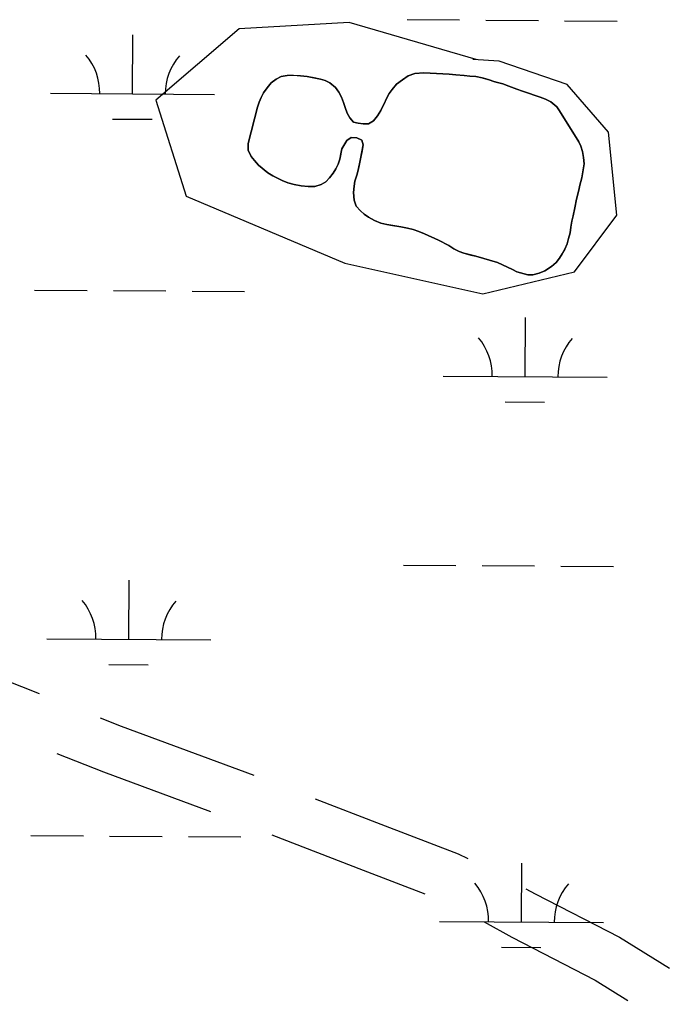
# Model space of a CAD drawing. Extents: x 3172231 to 3210228, y 940198 to 965780.
# Drawn here: x 3199474 to 3199870, y 948801 to 949399 of the extents above; entities that cross this region are included whole.
import ezdxf

# ---------------------------------------------------------------- set-up
doc = ezdxf.new("R2010")
doc.units = 0
for name, color, linetype in [('V-BORW-LINE', 7, 'Continuous'), ('V-ROAD-CNTR', 7, 'Continuous'), ('V-SITE-VEGE', 7, 'Continuous'), ('V-TOPO-SHOR', 7, 'Continuous'), ('V-WETL-SWMP', 7, 'Continuous')]:
    doc.layers.add(name, color=color, linetype=linetype)

msp = doc.modelspace()

# ---------------------------------------------------------------- linework, layer by layer
at = {"layer": 'V-BORW-LINE'}
for points in [[(3199675.047, 949397.097), (3199608.02, 949393.217)], [(3199752.408, 949374.422), (3199675.047, 949397.097)], [(3199608.02, 949393.217), (3199557.215, 949349.593)], [(3199766.346, 949373.564), (3199750.374, 949374.567)], [(3199807.905, 949359.22), (3199766.346, 949373.564)], [(3199833.175, 949330.112), (3199807.905, 949359.22)], [(3199557.215, 949349.593), (3199575.735, 949291.122)], [(3199838.152, 949279.582), (3199833.175, 949330.112)], [(3199575.735, 949291.122), (3199672.4, 949250.265)], [(3199812.273, 949245.065), (3199838.152, 949279.582)], [(3199672.4, 949250.265), (3199756.543, 949231.584)], [(3199756.543, 949231.584), (3199812.273, 949245.065)]]:
    msp.add_lwpolyline(points, dxfattribs=at)
at = {"layer": 'V-ROAD-CNTR'}
for points in [[(3199396.075, 949030.629), (3199408.901, 949021.553), (3199422.4, 949014.107), (3199453.615, 949000.521), (3199486.009, 948987.731)], [(3199523.214, 948973.041), (3199536.076, 948967.962), (3199616.858, 948937.966)], [(3199496.878, 948951.185), (3199525.344, 948939.946), (3199590.399, 948915.789)], [(3199654.192, 948923.608), (3199694.364, 948908.123), (3199741.533, 948889.928), (3199747.261, 948887.1)], [(3199627.807, 948901.627), (3199683.57, 948880.131), (3199721.11, 948865.651)], [(3199782.769, 948868.708), (3199788.308, 948865.65), (3199839.805, 948839.117), (3199870.189, 948820.295)], [(3199757.225, 948848.539), (3199774.188, 948839.178), (3199825.013, 948812.991), (3199844.947, 948800.642)]]:
    msp.add_lwpolyline(points, dxfattribs=at)
at = {"layer": 'V-SITE-VEGE'}
for p, q in [((3199711.01, 949364.588), (3199715.108, 949366.034)), ((3199715.108, 949366.034), (3199720.459, 949366.318)), ((3199720.459, 949366.318), (3199735.973, 949365.507)), ((3199624.979, 949357.162), (3199627.406, 949360.191)), ((3199627.406, 949360.191), (3199630.564, 949362.585)), ((3199630.564, 949362.585), (3199633.509, 949364.141)), ((3199633.509, 949364.141), (3199637.286, 949364.754)), ((3199637.286, 949364.754), (3199641.064, 949364.84)), ((3199641.064, 949364.84), (3199645.361, 949364.606)), ((3199645.361, 949364.606), (3199649.449, 949364.062)), ((3199649.449, 949364.062), (3199657.516, 949362.552)), ((3199657.516, 949362.552), (3199660.449, 949361.594)), ((3199660.449, 949361.594), (3199663.273, 949360.215)), ((3199663.273, 949360.215), (3199666.613, 949357.473)), ((3199703.958, 949359.484), (3199707.432, 949362.194)), ((3199707.432, 949362.194), (3199711.01, 949364.588)), ((3199735.973, 949365.507), (3199745.093, 949364.832)), ((3199745.093, 949364.832), (3199748.552, 949364.395)), ((3199748.552, 949364.395), (3199752.22, 949364.062)), ((3199752.22, 949364.062), (3199755.992, 949363.31)), ((3199755.992, 949363.31), (3199768.663, 949359.574)), ((3199621.279, 949351.307), (3199622.868, 949354.131)), ((3199622.868, 949354.131), (3199624.979, 949357.162)), ((3199666.613, 949357.473), (3199668.8, 949354.524)), ((3199668.8, 949354.524), (3199670.255, 949351.581)), ((3199699.418, 949353.74), (3199701.319, 949356.246)), ((3199701.319, 949356.246), (3199703.958, 949359.484)), ((3199768.663, 949359.574), (3199780.699, 949355.212)), ((3199780.699, 949355.212), (3199791.482, 949351.487)), ((3199619.151, 949345.341), (3199620.109, 949348.378)), ((3199620.109, 949348.378), (3199621.279, 949351.307)), ((3199670.255, 949351.581), (3199673.875, 949341.81)), ((3199694.333, 949343.489), (3199699.418, 949353.74)), ((3199791.482, 949351.487), (3199794.726, 949350.213)), ((3199794.726, 949350.213), (3199797.863, 949348.624)), ((3199797.863, 949348.624), (3199801.519, 949345.668)), ((3199613.375, 949323.243), (3199619.151, 949345.341)), ((3199692.324, 949340.039), (3199694.333, 949343.489)), ((3199801.519, 949345.668), (3199803.184, 949343.143)), ((3199803.184, 949343.143), (3199814.94, 949324.312)), ((3199673.875, 949341.81), (3199675.327, 949338.865)), ((3199675.327, 949338.865), (3199677.621, 949336.338)), ((3199677.621, 949336.338), (3199680.556, 949335.588)), ((3199686.741, 949335.347), (3199689.895, 949337.01)), ((3199689.895, 949337.01), (3199692.324, 949340.039)), ((3199680.556, 949335.588), (3199683.593, 949335.258)), ((3199683.593, 949335.258), (3199686.741, 949335.347)), ((3199673.581, 949325.139), (3199670.617, 949320.013)), ((3199676.317, 949327.011), (3199673.581, 949325.139)), ((3199679.669, 949326.679), (3199676.317, 949327.011)), ((3199682.809, 949325.299), (3199679.669, 949326.679)), ((3199683.632, 949322.36), (3199682.809, 949325.299)), ((3199814.94, 949324.312), (3199816.183, 949321.578)), ((3199613.459, 949319.257), (3199613.375, 949323.243)), ((3199615.223, 949315.264), (3199613.459, 949319.257)), ((3199670.617, 949320.013), (3199669.327, 949313.73)), ((3199682.016, 949313.873), (3199683.632, 949322.36)), ((3199816.183, 949321.578), (3199817.215, 949318.322)), ((3199817.215, 949318.322), (3199817.825, 949314.649)), ((3199619.81, 949309.996), (3199615.223, 949315.264)), ((3199669.327, 949313.73), (3199668.366, 949310.586)), ((3199680.513, 949306.959), (3199682.016, 949313.873)), ((3199817.825, 949314.649), (3199818.227, 949310.871)), ((3199625.45, 949305.458), (3199619.81, 949309.996)), ((3199666.988, 949307.869), (3199662.976, 949302.224)), ((3199668.366, 949310.586), (3199666.988, 949307.869)), ((3199679.763, 949303.922), (3199680.513, 949306.959)), ((3199818.227, 949310.871), (3199816.924, 949302.28)), ((3199628.586, 949303.553), (3199625.45, 949305.458)), ((3199634.234, 949300.694), (3199628.586, 949303.553)), ((3199637.687, 949299.314), (3199634.234, 949300.694)), ((3199662.976, 949302.224), (3199660.762, 949299.824)), ((3199677.613, 949293.342), (3199678.488, 949300.365)), ((3199678.488, 949300.365), (3199679.763, 949303.922)), ((3199816.924, 949302.28), (3199815.642, 949297.882)), ((3199641.562, 949298.349), (3199637.687, 949299.314)), ((3199645.754, 949297.489), (3199641.562, 949298.349)), ((3199650.049, 949296.942), (3199645.754, 949297.489)), ((3199654.036, 949297.133), (3199650.049, 949296.942)), ((3199658.028, 949298.161), (3199654.036, 949297.133)), ((3199660.762, 949299.824), (3199658.028, 949298.161)), ((3199814.999, 949294.843), (3199813.606, 949289.291)), ((3199815.642, 949297.882), (3199814.999, 949294.843)), ((3199678.111, 949288.619), (3199677.613, 949293.342)), ((3199679.354, 949285.048), (3199678.111, 949288.619)), ((3199813.606, 949289.291), (3199810.815, 949275.987)), ((3199681.854, 949282.099), (3199679.354, 949285.048)), ((3199684.152, 949280.096), (3199681.854, 949282.099)), ((3199686.763, 949278.3), (3199684.152, 949280.096)), ((3199690.53, 949276.286), (3199686.763, 949278.3)), ((3199694.296, 949274.695), (3199690.53, 949276.286)), ((3199697.964, 949273.941), (3199694.296, 949274.695)), ((3199706.553, 949272.43), (3199697.964, 949273.941)), ((3199710.535, 949271.572), (3199706.553, 949272.43)), ((3199713.992, 949270.818), (3199710.535, 949271.572)), ((3199717.551, 949269.647), (3199713.992, 949270.818)), ((3199810.815, 949275.987), (3199809.619, 949268.758)), ((3199721.004, 949268.266), (3199717.551, 949269.647)), ((3199729.372, 949264.344), (3199721.004, 949268.266)), ((3199735.754, 949261.059), (3199729.372, 949264.344)), ((3199809.619, 949268.758), (3199807.804, 949262.057)), ((3199738.889, 949259.052), (3199735.754, 949261.059)), ((3199742.133, 949257.461), (3199738.889, 949259.052)), ((3199806.424, 949258.813), (3199803.252, 949253.375)), ((3199807.804, 949262.057), (3199806.424, 949258.813)), ((3199744.959, 949256.294), (3199742.133, 949257.461)), ((3199752.185, 949254.473), (3199744.959, 949256.294)), ((3199765.378, 949250.631), (3199752.185, 949254.473)), ((3199803.252, 949253.375), (3199801.245, 949250.66)), ((3199768.518, 949249.253), (3199765.378, 949250.631)), ((3199777.306, 949245.013), (3199768.518, 949249.253)), ((3199798.296, 949248.157), (3199794.193, 949245.661)), ((3199801.245, 949250.66), (3199798.296, 949248.157)), ((3199783.902, 949243.197), (3199777.306, 949245.013)), ((3199787.05, 949243.18), (3199783.902, 949243.197)), ((3199790.831, 949244.211), (3199787.05, 949243.18)), ((3199794.193, 949245.661), (3199790.831, 949244.211))]:
    msp.add_line(p, q, dxfattribs=at)
at = {"layer": 'V-TOPO-SHOR'}
for points in [[(3199752.185, 949254.473), (3199749.148, 949255.225), (3199744.959, 949256.294), (3199742.133, 949257.461), (3199738.889, 949259.052), (3199735.756, 949261.059), (3199729.374, 949264.344), (3199721.004, 949268.266), (3199717.551, 949269.647), (3199713.992, 949270.818), (3199710.535, 949271.572), (3199706.553, 949272.43), (3199701.525, 949273.294), (3199697.964, 949273.941), (3199694.296, 949274.695), (3199690.53, 949276.286), (3199686.763, 949278.3), (3199684.152, 949280.096), (3199681.854, 949282.099), (3199679.354, 949285.048), (3199678.113, 949288.619), (3199677.613, 949293.342), (3199678.051, 949297.325), (3199678.488, 949300.365), (3199679.763, 949303.922), (3199680.513, 949306.959), (3199681.373, 949310.941), (3199682.016, 949313.873), (3199682.985, 949318.692), (3199683.632, 949322.36), (3199682.809, 949325.299), (3199679.669, 949326.679), (3199676.317, 949327.011), (3199673.581, 949325.137), (3199670.617, 949320.013), (3199669.974, 949316.976), (3199669.327, 949313.73), (3199668.366, 949310.586), (3199666.99, 949307.869), (3199665.194, 949305.255), (3199662.976, 949302.224), (3199660.762, 949299.824), (3199658.028, 949298.161), (3199654.036, 949297.133), (3199650.049, 949296.942), (3199645.754, 949297.489), (3199641.562, 949298.349), (3199637.687, 949299.312), (3199634.234, 949300.694), (3199631.41, 949302.177), (3199628.586, 949303.553), (3199625.45, 949305.458), (3199619.81, 949309.996), (3199617.308, 949312.839), (3199615.223, 949315.264), (3199613.459, 949319.257), (3199613.375, 949323.243), (3199619.151, 949345.341), (3199620.111, 949348.378), (3199621.279, 949351.307), (3199622.868, 949354.131), (3199624.979, 949357.162), (3199627.406, 949360.191), (3199630.564, 949362.585), (3199633.509, 949364.143), (3199637.288, 949364.754), (3199641.064, 949364.84), (3199645.361, 949364.606), (3199649.449, 949364.062), (3199653.639, 949363.308), (3199657.516, 949362.552), (3199660.449, 949361.594), (3199663.273, 949360.215), (3199666.613, 949357.473), (3199668.8, 949354.524), (3199670.255, 949351.581), (3199671.496, 949348.325), (3199672.634, 949345.277), (3199673.875, 949341.81), (3199675.327, 949338.865), (3199677.621, 949336.338), (3199680.556, 949335.588), (3199683.593, 949335.258), (3199686.741, 949335.347), (3199689.895, 949337.01), (3199692.324, 949340.039), (3199694.333, 949343.489), (3199696.133, 949347.045), (3199698.042, 949351.02), (3199699.418, 949353.74), (3199701.319, 949356.246), (3199703.958, 949359.484), (3199707.432, 949362.194), (3199711.01, 949364.588), (3199715.108, 949366.034), (3199720.457, 949366.32), (3199735.973, 949365.507), (3199740.061, 949365.174), (3199745.093, 949364.832), (3199748.552, 949364.395), (3199752.22, 949364.062)], [(3199752.22, 949364.062), (3199755.992, 949363.31), (3199759.658, 949362.241), (3199763.74, 949360.963), (3199768.663, 949359.574), (3199772.429, 949358.192), (3199777.244, 949356.488), (3199780.699, 949355.212), (3199784.992, 949353.721), (3199788.34, 949352.552), (3199791.482, 949351.487), (3199794.726, 949350.213), (3199797.863, 949348.624), (3199801.519, 949345.668), (3199803.184, 949343.143), (3199814.94, 949324.312), (3199816.183, 949321.578), (3199817.215, 949318.322), (3199817.825, 949314.649), (3199818.227, 949310.871), (3199816.924, 949302.28), (3199815.642, 949297.88), (3199814.999, 949294.843), (3199813.606, 949289.291), (3199812.529, 949283.95), (3199811.458, 949279.131), (3199810.813, 949275.987), (3199810.164, 949272.321), (3199809.621, 949268.758), (3199808.765, 949265.407), (3199807.804, 949262.057), (3199806.424, 949258.813), (3199804.837, 949255.989), (3199803.252, 949253.375), (3199801.245, 949250.66), (3199798.296, 949248.157), (3199794.193, 949245.661), (3199790.831, 949244.211), (3199787.05, 949243.18), (3199783.902, 949243.197), (3199777.306, 949245.013), (3199774.481, 949246.392), (3199771.553, 949247.77), (3199768.518, 949249.253), (3199765.378, 949250.631), (3199752.185, 949254.473)]]:
    msp.add_lwpolyline(points, dxfattribs=at)
at = {"layer": 'V-WETL-SWMP'}
for p, q in [((3199710.323, 949398.822), (3199742.322, 949398.604)), ((3199758.322, 949398.496), (3199790.321, 949398.278)), ((3199806.321, 949398.169), (3199838.32, 949397.951)), ((3199542.947, 949353.531), (3199543.192, 949389.53)), ((3199715.107, 949366.034), (3199711.01, 949364.587)), ((3199720.457, 949366.321), (3199715.107, 949366.034)), ((3199735.973, 949365.508), (3199720.457, 949366.321)), ((3199627.407, 949360.19), (3199624.98, 949357.161)), ((3199630.565, 949362.585), (3199627.407, 949360.19)), ((3199633.51, 949364.143), (3199630.565, 949362.585)), ((3199637.288, 949364.753), (3199633.51, 949364.143)), ((3199641.064, 949364.839), (3199637.288, 949364.753)), ((3199645.362, 949364.607), (3199641.064, 949364.839)), ((3199649.449, 949364.062), (3199645.362, 949364.607)), ((3199653.64, 949363.307), (3199649.449, 949364.062)), ((3199657.516, 949362.553), (3199653.64, 949363.307)), ((3199660.448, 949361.594), (3199657.516, 949362.553)), ((3199663.272, 949360.216), (3199660.448, 949361.594)), ((3199666.614, 949357.473), (3199663.272, 949360.216)), ((3199707.432, 949362.193), (3199703.958, 949359.484)), ((3199711.01, 949364.587), (3199707.432, 949362.193)), ((3199740.061, 949365.173), (3199735.973, 949365.508)), ((3199745.093, 949364.832), (3199740.061, 949365.173)), ((3199748.552, 949364.395), (3199745.093, 949364.832)), ((3199752.22, 949364.062), (3199748.552, 949364.395)), ((3199755.992, 949363.309), (3199752.22, 949364.062)), ((3199759.657, 949362.241), (3199755.992, 949363.309)), ((3199763.74, 949360.962), (3199759.657, 949362.241)), ((3199768.662, 949359.574), (3199763.74, 949360.962)), ((3199492.948, 949353.871), (3199592.946, 949353.19)), ((3199622.867, 949354.13), (3199621.279, 949351.307)), ((3199624.98, 949357.161), (3199622.867, 949354.13)), ((3199668.801, 949354.525), (3199666.614, 949357.473)), ((3199670.254, 949351.581), (3199668.801, 949354.525)), ((3199701.319, 949356.247), (3199699.419, 949353.74)), ((3199703.958, 949359.484), (3199701.319, 949356.247)), ((3199772.43, 949358.191), (3199768.662, 949359.574)), ((3199777.245, 949356.489), (3199772.43, 949358.191)), ((3199780.699, 949355.213), (3199777.245, 949356.489)), ((3199784.991, 949353.722), (3199780.699, 949355.213)), ((3199620.111, 949348.377), (3199619.151, 949345.34)), ((3199621.279, 949351.307), (3199620.111, 949348.377)), ((3199671.496, 949348.324), (3199670.254, 949351.581)), ((3199672.634, 949345.277), (3199671.496, 949348.324)), ((3199698.042, 949351.02), (3199696.134, 949347.045)), ((3199699.419, 949353.74), (3199698.042, 949351.02)), ((3199788.341, 949352.552), (3199784.991, 949353.722)), ((3199791.482, 949351.487), (3199788.341, 949352.552)), ((3199794.726, 949350.212), (3199791.482, 949351.487)), ((3199797.864, 949348.623), (3199794.726, 949350.212)), ((3199801.52, 949345.668), (3199797.864, 949348.623)), ((3199619.151, 949345.34), (3199613.376, 949323.243)), ((3199673.875, 949341.81), (3199672.634, 949345.277)), ((3199694.333, 949343.489), (3199692.323, 949340.038)), ((3199696.134, 949347.045), (3199694.333, 949343.489)), ((3199803.185, 949343.143), (3199801.52, 949345.668)), ((3199814.939, 949324.311), (3199803.185, 949343.143)), ((3199530.842, 949338.182), (3199554.842, 949338.018)), ((3199675.328, 949338.866), (3199673.875, 949341.81)), ((3199677.622, 949336.338), (3199675.328, 949338.866)), ((3199680.555, 949335.589), (3199677.622, 949336.338)), ((3199689.895, 949337.009), (3199686.741, 949335.347)), ((3199692.323, 949340.038), (3199689.895, 949337.009)), ((3199683.594, 949335.259), (3199680.555, 949335.589)), ((3199686.741, 949335.347), (3199683.594, 949335.259)), ((3199670.618, 949320.014), (3199673.58, 949325.138)), ((3199673.58, 949325.138), (3199676.316, 949327.011)), ((3199676.316, 949327.011), (3199679.67, 949326.679)), ((3199679.67, 949326.679), (3199682.809, 949325.3)), ((3199682.809, 949325.3), (3199683.633, 949322.36)), ((3199816.183, 949321.578), (3199814.939, 949324.311)), ((3199613.376, 949323.243), (3199613.46, 949319.257)), ((3199613.46, 949319.257), (3199615.223, 949315.263)), ((3199669.973, 949316.976), (3199670.618, 949320.014)), ((3199682.985, 949318.693), (3199682.017, 949313.874)), ((3199683.633, 949322.36), (3199682.985, 949318.693)), ((3199817.215, 949318.322), (3199816.183, 949321.578)), ((3199817.826, 949314.649), (3199817.215, 949318.322)), ((3199615.223, 949315.263), (3199617.308, 949312.84)), ((3199617.308, 949312.84), (3199619.81, 949309.996)), ((3199668.367, 949310.587), (3199669.327, 949313.729)), ((3199669.327, 949313.729), (3199669.973, 949316.976)), ((3199682.017, 949313.874), (3199681.373, 949310.941)), ((3199818.226, 949310.871), (3199817.826, 949314.649)), ((3199619.81, 949309.996), (3199625.45, 949305.458)), ((3199665.194, 949305.255), (3199666.99, 949307.868)), ((3199666.99, 949307.868), (3199668.367, 949310.587)), ((3199680.513, 949306.96), (3199679.764, 949303.923)), ((3199681.373, 949310.941), (3199680.513, 949306.96)), ((3199816.924, 949302.279), (3199818.226, 949310.871)), ((3199625.45, 949305.458), (3199628.586, 949303.554)), ((3199628.586, 949303.554), (3199631.411, 949302.177)), ((3199631.411, 949302.177), (3199634.234, 949300.694)), ((3199634.234, 949300.694), (3199637.688, 949299.313)), ((3199660.762, 949299.825), (3199662.976, 949302.225)), ((3199662.976, 949302.225), (3199665.194, 949305.255)), ((3199678.487, 949300.364), (3199678.052, 949297.325)), ((3199679.764, 949303.923), (3199678.487, 949300.364)), ((3199815.643, 949297.881), (3199816.924, 949302.279)), ((3199637.688, 949299.313), (3199641.563, 949298.35)), ((3199641.563, 949298.35), (3199645.754, 949297.489)), ((3199645.754, 949297.489), (3199650.05, 949296.943)), ((3199650.05, 949296.943), (3199654.036, 949297.132)), ((3199654.036, 949297.132), (3199658.027, 949298.161)), ((3199658.027, 949298.161), (3199660.762, 949299.825)), ((3199678.052, 949297.325), (3199677.612, 949293.342)), ((3199813.606, 949289.292), (3199814.998, 949294.843)), ((3199814.998, 949294.843), (3199815.643, 949297.881)), ((3199677.612, 949293.342), (3199678.113, 949288.62)), ((3199678.113, 949288.62), (3199679.353, 949285.048)), ((3199812.53, 949283.949), (3199813.606, 949289.292)), ((3199679.353, 949285.048), (3199681.855, 949282.099)), ((3199681.855, 949282.099), (3199684.152, 949280.095)), ((3199811.457, 949279.131), (3199812.53, 949283.949)), ((3199684.152, 949280.095), (3199686.764, 949278.299)), ((3199686.764, 949278.299), (3199690.529, 949276.287)), ((3199690.529, 949276.287), (3199694.296, 949274.695)), ((3199810.812, 949275.988), (3199811.457, 949279.131)), ((3199694.296, 949274.695), (3199697.963, 949273.942)), ((3199697.963, 949273.942), (3199701.525, 949273.295)), ((3199701.525, 949273.295), (3199706.554, 949272.43)), ((3199706.554, 949272.43), (3199710.535, 949271.571)), ((3199710.535, 949271.571), (3199713.992, 949270.819)), ((3199713.992, 949270.819), (3199717.551, 949269.647)), ((3199809.621, 949268.758), (3199810.164, 949272.321)), ((3199810.164, 949272.321), (3199810.812, 949275.988)), ((3199717.551, 949269.647), (3199721.005, 949268.266)), ((3199721.005, 949268.266), (3199729.374, 949264.344)), ((3199729.374, 949264.344), (3199735.755, 949261.06)), ((3199807.805, 949262.056), (3199808.765, 949265.407)), ((3199808.765, 949265.407), (3199809.621, 949268.758)), ((3199735.755, 949261.06), (3199738.89, 949259.052)), ((3199738.89, 949259.052), (3199742.133, 949257.462)), ((3199804.837, 949255.989), (3199806.425, 949258.812)), ((3199806.425, 949258.812), (3199807.805, 949262.056)), ((3199742.133, 949257.462), (3199744.959, 949256.294)), ((3199744.959, 949256.294), (3199749.148, 949255.224)), ((3199749.148, 949255.224), (3199752.185, 949254.474)), ((3199752.185, 949254.474), (3199765.379, 949250.632)), ((3199801.245, 949250.659), (3199803.251, 949253.375)), ((3199803.251, 949253.375), (3199804.837, 949255.989)), ((3199765.379, 949250.632), (3199768.518, 949249.253)), ((3199768.518, 949249.253), (3199771.552, 949247.769)), ((3199771.552, 949247.769), (3199774.481, 949246.391)), ((3199774.481, 949246.391), (3199777.306, 949245.013)), ((3199794.193, 949245.661), (3199798.295, 949248.157)), ((3199798.295, 949248.157), (3199801.245, 949250.659)), ((3199777.306, 949245.013), (3199783.903, 949243.197)), ((3199783.903, 949243.197), (3199787.049, 949243.18)), ((3199787.049, 949243.18), (3199790.83, 949244.21)), ((3199790.83, 949244.21), (3199794.193, 949245.661)), ((3199483.287, 949233.863), (3199515.286, 949233.645)), ((3199531.286, 949233.536), (3199563.285, 949233.318)), ((3199579.285, 949233.209), (3199611.284, 949232.992)), ((3199782.251, 949181.085), (3199782.496, 949217.084)), ((3199732.252, 949181.425), (3199832.25, 949180.744)), ((3199770.146, 949165.736), (3199794.145, 949165.572)), ((3199708.059, 949066.155), (3199740.058, 949065.937)), ((3199756.058, 949065.828), (3199788.057, 949065.61)), ((3199804.056, 949065.501), (3199836.056, 949065.284)), ((3199540.683, 949020.863), (3199540.928, 949056.862)), ((3199490.684, 949021.204), (3199590.681, 949020.523)), ((3199528.578, 949005.514), (3199552.577, 949005.351)), ((3199481.023, 948901.196), (3199513.022, 948900.978)), ((3199529.021, 948900.869), (3199561.021, 948900.651)), ((3199577.02, 948900.542), (3199609.02, 948900.324)), ((3199779.986, 948848.417), (3199780.231, 948884.416)), ((3199729.987, 948848.758), (3199829.985, 948848.077)), ((3199767.881, 948833.068), (3199791.881, 948832.905))]:
    msp.add_line(p, q, dxfattribs=at)
for centre, start, end in [((3199487.709, 949354.381), 358.838165, 40.381824), ((3199598.192, 949353.629), 138.838162, 180.381821), ((3199727.012, 949181.935), 358.838165, 40.381824), ((3199837.496, 949181.183), 138.838162, 180.381821), ((3199485.444, 949021.714), 358.838165, 40.381824), ((3199595.927, 949020.962), 138.838162, 180.381821), ((3199724.748, 948849.268), 358.838165, 40.381824), ((3199835.231, 948848.516), 138.838162, 180.381821)]:
    msp.add_arc(centre, 35.246, start, end, dxfattribs=at)

doc.saveas('drawing.dxf')
